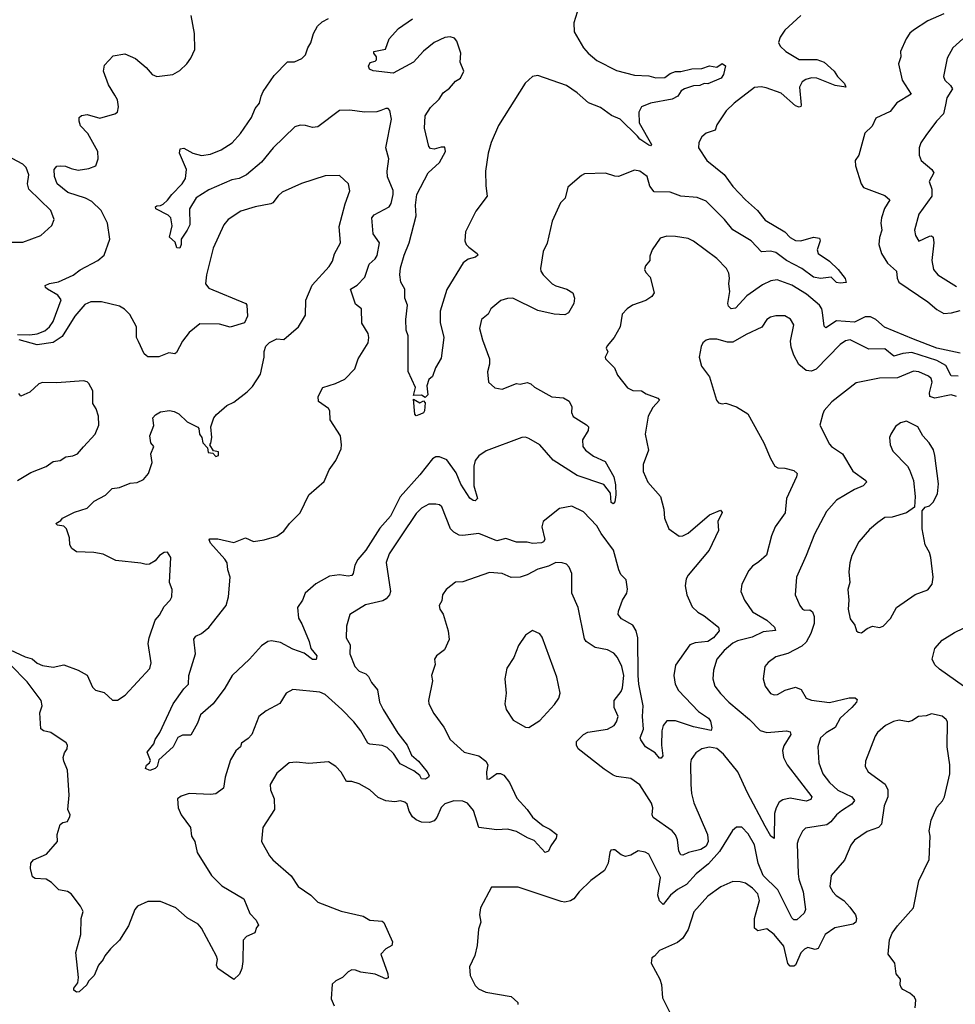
# Model space of a CAD drawing. Extents: x 2056909 to 2160450, y 827444 to 1016825.
# Tile 339 of 501: x 2080218 to 2085449, y 963565 to 969072. Entities that reach past the tile are written whole.
import ezdxf

# ---------------------------------------------------------------- set-up
doc = ezdxf.new("R2010")
doc.units = 0

msp = doc.modelspace()

# ---------------------------------------------------------------- linework, layer by layer
at = {"layer": '0CON10XD'}
for points in [[(2080205, 967310.9), (2080275, 967310), (2080315, 967315.9), (2080357.6, 967332.4), (2080385, 967353.8), (2080405.5, 967384.5), (2080449.5, 967505), (2080431.5, 967531.5), (2080374, 967565), (2080362, 967575), (2080360, 967585), (2080385, 967597.5), (2080435, 967606.7), (2080516.6, 967643.4), (2080555, 967672.7), (2080655, 967725.6), (2080690.8, 967755), (2080721.4, 967845), (2080708.6, 967935), (2080673.1, 968005), (2080620.6, 968055), (2080585, 968074.7), (2080486.7, 968105), (2080427.3, 968155), (2080411.9, 968195), (2080411.2, 968235), (2080425, 968252.2), (2080444.7, 968255.3), (2080474, 968254), (2080505, 968239.2), (2080545, 968231.1), (2080605, 968240), (2080643.8, 968255), (2080656, 968295), (2080654, 968335), (2080598.1, 968435), (2080558, 968478), (2080550, 968505), (2080551.2, 968525), (2080564.2, 968535.8), (2080595, 968542), (2080665, 968521.8), (2080748.8, 968545), (2080764.2, 968555.8), (2080770.8, 968585), (2080763.9, 968623.9), (2080750.5, 968650.5), (2080715, 968707.5), (2080685.7, 968785), (2080691.7, 968818.3), (2080739.7, 968870.3), (2080805, 968880.8), (2080865, 968856), (2080925.7, 968805.7), (2080958.8, 968765), (2080985, 968753.8), (2081073.9, 968766.1), (2081112.3, 968787.7), (2081152.5, 968825), (2081175, 968857.5), (2081196.2, 968905), (2081195.8, 968995), (2081176, 969095)], [(2083344.4, 969145), (2083315.7, 969055), (2083317.5, 969005), (2083370, 968915), (2083395.4, 968885.4), (2083444.7, 968844.7), (2083555, 968787.3), (2083655, 968762.3), (2083735, 968757.5), (2083775, 968746.4), (2083825, 968748.5), (2083855, 968770.6), (2083885, 968782.2), (2083915, 968783.3), (2083975, 968797.9), (2084031.4, 968798.6), (2084075, 968813.8), (2084115, 968807.5), (2084145, 968826.7), (2084163.8, 968815), (2084153.3, 968765), (2084138.8, 968745), (2084065, 968714.5), (2084043.8, 968716.2), (2084020, 968705), (2083985, 968702), (2083935, 968686.2), (2083915.8, 968674.2), (2083896.7, 968645), (2083865, 968627.5), (2083745, 968606.2), (2083694.7, 968585.3), (2083679.1, 968555), (2083681.2, 968495), (2083750.8, 968375), (2083745, 968366.2), (2083735, 968370), (2083685, 968404.2), (2083671.8, 968421.8), (2083575.1, 968515.1), (2083526.9, 968536.9), (2083465, 968580.7), (2083397.4, 968607.4), (2083335, 968663.1), (2083275.6, 968705), (2083115, 968760.8), (2083085, 968754.2), (2083043.4, 968716.6), (2082895, 968480), (2082854.4, 968385), (2082836.4, 968325), (2082822.7, 968225), (2082823.3, 968143.3), (2082831.1, 968085), (2082767.7, 968002.3), (2082709.4, 967885), (2082706.9, 967835), (2082714.6, 967814.6), (2082729.6, 967799.6), (2082776.2, 967765), (2082778.8, 967755), (2082766.7, 967745), (2082725, 967733.1), (2082697.3, 967712.7), (2082606.5, 967563.5), (2082568.5, 967441.5), (2082569.3, 967379.3), (2082588.5, 967295), (2082575, 967180), (2082543.3, 967125), (2082525, 967077.5), (2082505, 967060), (2082493.3, 967025), (2082498.8, 966975), (2082485, 966960), (2082465, 966972.5), (2082420, 966970), (2082430, 967015), (2082389.2, 967105), (2082388.8, 967305), (2082378.8, 967335), (2082376.9, 967395), (2082385.8, 967475), (2082370.8, 967515), (2082370.8, 967565), (2082347.8, 967605), (2082342.7, 967645), (2082346.5, 967685), (2082368.2, 967755), (2082394.6, 967825), (2082433.9, 967976.1), (2082431.1, 968035), (2082437.5, 968095), (2082501.4, 968215), (2082565, 968273.8), (2082598.1, 968335), (2082595, 968358.8), (2082575, 968360), (2082535, 968348), (2082515, 968351.2), (2082505, 968362.5), (2082481.4, 968465), (2082485.6, 968535), (2082515, 968580.8), (2082562.4, 968627.6), (2082585, 968663.3), (2082621.2, 968688.8), (2082655, 968728.8), (2082682.5, 968745), (2082700, 968785), (2082680.8, 968835), (2082684.3, 968885), (2082661.7, 968951.7), (2082648.7, 968968.7), (2082625, 968977.1), (2082595, 968971.9), (2082535, 968944.4), (2082475, 968896.9), (2082418.9, 968835), (2082305, 968773), (2082193.4, 968786.6), (2082173.3, 968795), (2082168.3, 968811.7), (2082177.5, 968832.5), (2082205, 968840), (2082211.7, 968848.3), (2082212.5, 968865), (2082197.5, 968885), (2082197.5, 968895), (2082263, 968907), (2082284, 968965), (2082335, 969024), (2082413.5, 969076.5)], [(2084584.3, 969095), (2084495, 969013.3), (2084470, 968975), (2084460, 968945), (2084470, 968925), (2084501.2, 968895), (2084575, 968850.6), (2084675, 968848.9), (2084715, 968834.4), (2084770.6, 968785), (2084789.2, 968755), (2084828.6, 968715), (2084836.2, 968695), (2084776.2, 968705), (2084674.6, 968745.4), (2084645, 968747.3), (2084612.7, 968737.3), (2084592.5, 968725), (2084577.1, 968695), (2084587.1, 968595), (2084584.1, 968585.9), (2084575, 968583.3), (2084555, 968591.2), (2084475, 968660.8), (2084391.1, 968691.1)], [(2085385, 969104.5), (2085295, 969066.2), (2085215, 969014.3), (2085193.8, 968996.2), (2085174.3, 968965), (2085142, 968895), (2085143.8, 968865), (2085130.8, 968825), (2085152.2, 968735), (2085185, 968681.4), (2085202, 968655), (2085122.6, 968607.4), (2085085, 968558.6), (2085005, 968522), (2084983, 968477), (2084942.7, 968437.3), (2084908.8, 968315), (2084888.8, 968285), (2084891.2, 968255), (2084922.5, 968155), (2084935, 968133.3), (2085055, 968089.2), (2085082, 968065), (2085053.3, 968016.7), (2085035.4, 967964.6), (2085031.8, 967935), (2085038.2, 967895), (2085024.5, 967855), (2085021.9, 967815), (2085035.7, 967765), (2085069.8, 967709.8), (2085119.2, 967665), (2085123.2, 967626.8), (2085132.5, 967605), (2085294.3, 967495), (2085345, 967451.4), (2085385, 967429.2), (2085426.9, 967433.1), (2085475, 967445.5)], [(2084391.1, 968691.1), (2084363, 968697), (2084325, 968692.5), (2084212.5, 968605), (2084168.3, 968561.7), (2084115.8, 968485), (2084106, 968455), (2084055, 968437.5), (2084032.1, 968417.9), (2084013.8, 968385), (2084013.3, 968355), (2084059.2, 968285), (2084156.8, 968206.8), (2084205, 968140), (2084275, 968064.5), (2084343.1, 968005), (2084385, 967951.1), (2084495, 967886.5), (2084525.6, 967855), (2084555, 967838.2), (2084585.4, 967834.6), (2084655.6, 967855.6), (2084690, 967850), (2084693.8, 967835), (2084675.8, 967785), (2084682, 967765), (2084745, 967721.4), (2084794.3, 967675), (2084833.3, 967625), (2084838, 967602), (2084805, 967598.9), (2084785, 967603.3), (2084755, 967632.5), (2084695, 967624.3), (2084655, 967632.9), (2084591.4, 967681.4), (2084505.5, 967725), (2084445, 967770), (2084415, 967776.8), (2084365, 967774.4), (2084306.9, 967835), (2084205, 967897.5), (2084158, 967955), (2084055, 968057.9), (2084005, 968077.3), (2083915, 968084.7), (2083855, 968106.9), (2083765, 968110), (2083740.5, 968140.5), (2083725.3, 968195.3), (2083685, 968225.6), (2083655, 968230), (2083565, 968196.2), (2083545, 968196.7), (2083493.6, 968213.6), (2083375, 968210), (2083358.3, 968201.7), (2083282.5, 968135), (2083266.7, 968075), (2083241.7, 968048.3), (2083193.8, 967945), (2083166.8, 967823.2), (2083144.2, 967775), (2083129.7, 967680.3), (2083131.9, 967665), (2083145, 967645.8), (2083195, 967595.6), (2083215, 967582.9), (2083276.7, 967565), (2083310, 967545), (2083320, 967515), (2083315.8, 967485), (2083286.4, 967433.6), (2083265, 967420.8), (2083205, 967424.5), (2083115, 967445.5), (2082973.9, 967513.9), (2082945, 967513.8), (2082908.3, 967501.7), (2082852.5, 967455), (2082836.7, 967425), (2082800, 967395), (2082789.2, 967345), (2082805, 967282.5), (2082844, 967175), (2082844, 967145), (2082832.3, 967102.3), (2082838.8, 967045), (2082874.1, 967014.1), (2082915, 967006.7), (2082995, 967036.7), (2083015, 967034), (2083055, 967042.5), (2083075, 967036), (2083096.8, 967016.8), (2083193.4, 966963.4), (2083257.6, 966957.6), (2083289.1, 966939.1), (2083303.9, 966906.1), (2083302.5, 966875), (2083312.1, 966852.1), (2083387.2, 966807.2), (2083397.1, 966795), (2083396.9, 966775), (2083365, 966723.3), (2083366.5, 966685), (2083381.1, 966665), (2083425, 966631.8), (2083491.9, 966601.9), (2083538.7, 966515), (2083549.3, 966470.8), (2083551.1, 966415), (2083544.3, 966375), (2083535, 966364.4), (2083525, 966372), (2083520.8, 966425), (2083482.7, 966472.7), (2083335, 966522.3), (2083199.6, 966609.6), (2083125, 966694.6), (2083065, 966729.6), (2083045, 966737.1), (2083025, 966736.2), (2082825, 966661.5), (2082785, 966632.5), (2082765, 966606.9), (2082757.1, 966575), (2082756.9, 966465), (2082776.5, 966395), (2082765, 966380.8), (2082752.3, 966382.3), (2082735, 966395.6), (2082685, 966474.4), (2082657.1, 966537.1), (2082605, 966610.6), (2082565, 966628.1), (2082545, 966626.9), (2082525, 966616.9), (2082455, 966526.1), (2082345, 966403.5), (2082291.5, 966295), (2082231.3, 966228.7), (2082153.9, 966105), (2082107.8, 966052.2), (2082091.1, 966021.1), (2082082.2, 965975), (2082075, 965964.4), (2082055, 965960.4), (2082005, 965967.3), (2081949.4, 965960.6), (2081873.5, 965916.5), (2081814.3, 965865), (2081799.2, 965825), (2081771.4, 965785), (2081775.7, 965725), (2081795, 965693.8), (2081836.7, 965595), (2081845.8, 965555), (2081878.9, 965515), (2081875.7, 965494.3), (2081855, 965494.3), (2081808.5, 965528.5), (2081745, 965550.9), (2081675, 965588.9), (2081625, 965598.1), (2081605, 965594.4), (2081569.3, 965570.7), (2081502.5, 965495), (2081405.6, 965405), (2081365, 965333.3), (2081300, 965245), (2081228, 965185), (2081212.4, 965137.6), (2081175, 965070), (2081128.8, 965071.2), (2081102.3, 965057.7), (2081076.7, 965005), (2080995, 964932.5), (2080985.6, 964895), (2080975, 964883.6), (2080945, 964873.5), (2080921.2, 964885), (2080926.9, 964903.1), (2080943.8, 964915), (2080948.3, 964928.3), (2080930, 964975), (2080967, 965023), (2080975, 965046.7), (2081002, 965085), (2081075.7, 965245), (2081135, 965330), (2081161.2, 965355), (2081163.1, 965405), (2081201.4, 965525), (2081192.3, 965607.7), (2081202.5, 965625), (2081235, 965640), (2081275, 965673.1), (2081371.8, 965795), (2081384.5, 965845), (2081394.2, 965955), (2081380.6, 965995), (2081377.5, 966035), (2081365, 966055.6), (2081283.8, 966145), (2081277.5, 966162.5), (2081281.7, 966168.3), (2081325, 966167.8), (2081415, 966148), (2081480, 966175), (2081525, 966154.3), (2081585, 966162.9), (2081655, 966184.4), (2081695, 966211.1), (2081726, 966254), (2081786.5, 966315), (2081834.6, 966415.4), (2081920.6, 966489.4), (2081948.6, 966555), (2081985, 966606.7), (2082015, 966672.5), (2082017.5, 966695), (2082011.4, 966745), (2081954.4, 966835), (2081952.5, 966885), (2081945, 966897.5), (2081887.7, 966937.7), (2081887.1, 966965), (2081913.3, 967015), (2081983.2, 967036.8), (2082035, 967062), (2082090.6, 967119.4), (2082110.8, 967175), (2082166.9, 967265), (2082170.6, 967295), (2082166.8, 967316.8), (2082130.6, 967375), (2082129.2, 967455), (2082095, 967481.2), (2082068, 967565), (2082105, 967588.1), (2082147.6, 967632.4), (2082172.5, 967705), (2082205.5, 967735), (2082216, 967754), (2082229.1, 967825), (2082194.7, 967875), (2082186.2, 967965), (2082198.8, 967981.2), (2082284.3, 968025), (2082295.5, 968045), (2082305.4, 968095), (2082305, 968116.7), (2082274, 968194), (2082272.1, 968225), (2082281.5, 968295), (2082264.4, 968355), (2082295.8, 968515.8), (2082286.7, 968565), (2082277.5, 968575), (2082265, 968576.2), (2082237.5, 968565), (2082215, 968557.1), (2082145, 968554.3), (2082063.9, 968566.1), (2082005, 968563.8), (2081885, 968473.3), (2081855, 968468.9), (2081815, 968481.4), (2081785, 968482.9), (2081756.8, 968473.2), (2081634.3, 968355.7), (2081570, 968275), (2081485.6, 968204.4), (2081445, 968184.6), (2081403.6, 968176.4), (2081275, 968120), (2081204.7, 968075.3), (2081166.9, 968015), (2081168.2, 967925), (2081155, 967894.2), (2081120, 967845), (2081120.8, 967815), (2081112.5, 967795), (2081096.1, 967796.1), (2081087.7, 967827.7), (2081055.9, 967855.9), (2081070.3, 967919.7), (2081061.9, 967965), (2081048.3, 967978.3), (2080978.8, 968015), (2080978, 968025), (2080985, 968032), (2081005, 968033.8), (2081020.3, 968039.7), (2081045, 968062.5), (2081067.8, 968095), (2081126.6, 968153.4), (2081145.7, 968185), (2081150, 968235), (2081110.8, 968325), (2081115, 968350), (2081135, 968353.3), (2081185, 968325.7), (2081235, 968312.9), (2081285, 968320.6), (2081345, 968344.6), (2081405, 968383.1), (2081451.4, 968435), (2081513.3, 968525), (2081534.5, 968575), (2081558.9, 968605), (2081566.9, 968645), (2081579.1, 968670.9), (2081639.7, 968760.3), (2081715, 968836.7), (2081755, 968836.7), (2081795, 968856.2), (2081815, 968876.7), (2081828, 968915), (2081845, 968942.5), (2081860, 968995), (2081883.2, 969036.8), (2081909.3, 969060.7), (2081945, 969078.6)], [(2085490.8, 968965), (2085434.3, 968915), (2085402.8, 968857.2), (2085382.5, 968755), (2085390, 968735), (2085421.1, 968705), (2085432.2, 968685), (2085400.9, 968635), (2085393.8, 968596.2), (2085382.5, 968545), (2085343.1, 968505), (2085284.4, 968425), (2085255.5, 968384.5), (2085245.6, 968355), (2085245.7, 968315), (2085257.5, 968285), (2085316.9, 968235), (2085328.1, 968215), (2085302.4, 968167.6), (2085317.3, 968125), (2085318.2, 968085), (2085245, 967984), (2085220.4, 967895), (2085225.4, 967865.4), (2085245, 967834.3), (2085305, 967861.1), (2085315, 967862.9), (2085325, 967856), (2085328.4, 967825), (2085317.2, 967725), (2085325.9, 967675.9), (2085351.4, 967645), (2085455, 967579.2)], [(2080097.7, 967827.7), (2080235, 967828), (2080336.2, 967865), (2080398.3, 967921.7), (2080410.6, 967955), (2080391.9, 968005), (2080268.6, 968125), (2080261.9, 968155), (2080268.6, 968205), (2080254.2, 968245), (2080236, 968265), (2080175.4, 968295.4)], [(2080165, 965547.1), (2080247.9, 965507.9), (2080287.6, 965497.6), (2080315, 965474.2), (2080345, 965459.4), (2080405, 965450.8), (2080465, 965463.3), (2080545, 965433.8), (2080595.8, 965405.8), (2080625, 965338.8), (2080641.4, 965321.4), (2080690, 965310), (2080735.8, 965265.8), (2080765, 965265.8), (2080806.6, 965293.4), (2080945, 965443.8), (2080952.2, 965475), (2080937, 965583), (2080941.9, 965615), (2080975, 965713.3), (2080998.7, 965741.3), (2081025, 965790), (2081058.8, 965825), (2081067.5, 965845), (2081070, 965885), (2081055.7, 965925), (2081061.9, 966065), (2081045, 966094), (2081025, 966092.9), (2080999.2, 966075), (2080974.4, 966045.6), (2080942.8, 966027.2), (2080925, 966024.4), (2080895, 966032.9), (2080755, 966046.7), (2080685, 966082.5), (2080632.5, 966092.5), (2080535, 966096), (2080508.8, 966115), (2080498.8, 966135), (2080495.8, 966175), (2080478.8, 966225), (2080465, 966238.8), (2080430, 966245), (2080420, 966255), (2080448.3, 966271.7), (2080457.5, 966285), (2080525, 966317.5), (2080595, 966340.8), (2080635, 966379.2), (2080696.8, 966413.2), (2080735, 966450), (2080775, 966456), (2080835, 966480), (2080875, 966483.8), (2080909.5, 966500.5), (2080938.8, 966535), (2080958.8, 966595), (2080951.2, 966645), (2080967.5, 966685), (2080951.2, 966705), (2080946.2, 966745), (2080967.3, 966802.7), (2080962.5, 966845), (2080977, 966863), (2081005, 966878.8), (2081055, 966885.8), (2081081.7, 966881.7), (2081107.1, 966867.1), (2081155, 966823.3), (2081213, 966793), (2081220, 966785), (2081222.5, 966755), (2081236.4, 966736.4), (2081241.2, 966705), (2081268.3, 966678.3), (2081271.7, 966651.7), (2081298.3, 966648.3), (2081315, 966630), (2081330, 966635), (2081330, 966655), (2081301.7, 966661.7), (2081280, 966695), (2081287, 966703), (2081292.5, 966735), (2081286.7, 966795), (2081303.8, 966845), (2081318, 966865), (2081376.2, 966915), (2081415, 966933.8), (2081489.8, 966990.2), (2081519.3, 967020.7), (2081565, 967090), (2081583.8, 967185), (2081584.1, 967215.9), (2081593.9, 967246.1), (2081613.9, 967266.1), (2081655, 967286.7), (2081695, 967283.3), (2081776.2, 967355), (2081815, 967420), (2081817.3, 967502.7), (2081852.4, 967587.6), (2081947.4, 967692.6), (2081967.5, 967722.5), (2081978, 967762), (2082011.1, 967825), (2082004.4, 967915), (2082037.6, 968042.4), (2082064, 968115), (2082056, 968155), (2082005, 968200), (2081925, 968198.8), (2081793.4, 968156.6), (2081685, 968107.1), (2081662.2, 968087.8), (2081632.9, 968047.1), (2081622, 968042), (2081535, 968025.6), (2081455, 968000.5), (2081382.9, 967955), (2081360, 967925), (2081299.4, 967795), (2081261.8, 967645), (2081255.7, 967595), (2081275, 967570.8), (2081481.2, 967485), (2081487.5, 967475), (2081492, 967415), (2081473.9, 967376.1), (2081395, 967352), (2081335, 967370), (2081225, 967370.8), (2081165, 967323.3), (2081128, 967275), (2081095, 967210), (2081085, 967203.8), (2081050.7, 967209.3), (2080995, 967186.7), (2080935, 967186.7), (2080925, 967193.3), (2080914.3, 967204.3), (2080882.4, 967272.4), (2080870, 967295), (2080870.6, 967355), (2080832.7, 967422.7), (2080803.1, 967453.1), (2080775, 967470.9), (2080675, 967494.7), (2080615, 967493.6), (2080581.2, 967478.8), (2080526.2, 967415), (2080455, 967300), (2080405, 967266.4), (2080315, 967253.6), (2080215, 967282.5)], [(2085475, 967206.9), (2085345.2, 967235.2), (2085215.2, 967285.2), (2085052.1, 967352.1), (2085005, 967394.7), (2084975, 967410.5), (2084945, 967411.2), (2084885, 967380.5), (2084785, 967387.9), (2084725, 967348.6), (2084715, 967357.5), (2084705.4, 967435.4), (2084701.8, 967455), (2084688.9, 967475), (2084616.6, 967536.6), (2084535, 967587.8), (2084452, 967618), (2084417.8, 967612.2), (2084370.5, 967589.5), (2084282.3, 967527.7), (2084220.5, 967459.5), (2084195, 967455.6), (2084180.8, 967470.8), (2084177.1, 967485), (2084187.6, 967552.4), (2084182.5, 967595), (2084186.4, 967626.4), (2084181.9, 967655), (2084170, 967680), (2084115, 967737.5), (2083985, 967832.9), (2083955, 967848.1), (2083885, 967860), (2083835, 967860.8), (2083798.8, 967851.2), (2083753.3, 967785), (2083740.7, 967749.3), (2083740, 967725), (2083716, 967695), (2083710.8, 967675), (2083717.6, 967657.6), (2083743, 967633), (2083765.8, 967545), (2083752, 967525), (2083717.5, 967502.5), (2083644.5, 967475.5), (2083614, 967455), (2083586, 967425), (2083574, 967355), (2083542, 967295), (2083502.1, 967247.9), (2083497.5, 967235), (2083505.9, 967214.1), (2083491.2, 967185), (2083493.8, 967175), (2083542.5, 967125), (2083560.8, 967085), (2083615, 967014), (2083645, 966998.6), (2083695, 966996.7), (2083720.5, 966980.5), (2083786.2, 966955), (2083794, 966945), (2083757.4, 966902.6), (2083730.6, 966855), (2083715.6, 966755), (2083733.1, 966665), (2083704.2, 966585), (2083704.2, 966545), (2083730, 966485), (2083800, 966405), (2083818.1, 966335), (2083821.9, 966285), (2083847.5, 966225), (2083904.4, 966184.4), (2083925, 966185.8), (2083955, 966201.1), (2084075, 966303.5), (2084135, 966328.8), (2084146, 966316), (2084121.2, 966265), (2084123.8, 966215), (2084071.9, 966105), (2083954.4, 965965), (2083944.5, 965945), (2083938.1, 965905), (2083947.1, 965855), (2083978.3, 965788.3), (2084008.7, 965758.7), (2084045, 965737.5), (2084124.3, 965674.3), (2084128.1, 965655), (2084096.4, 965615), (2084065.2, 965594.8), (2083995, 965587.3), (2083964.3, 965575), (2083885, 965461.2), (2083875.6, 965405), (2083883.3, 965355), (2083900.9, 965320.9), (2084013, 965203), (2084068.8, 965165), (2084079.4, 965149.4), (2084088.3, 965111.7), (2084083, 965097), (2083985, 965116.5), (2083885, 965151.4), (2083835, 965151.2), (2083815.7, 965124.3), (2083808.1, 965095), (2083805.6, 965015), (2083814.1, 964955.9), (2083805, 964942), (2083795, 964942), (2083771.1, 964971.1), (2083716, 965005), (2083690, 965045), (2083687.5, 965055), (2083704.6, 965105), (2083699.7, 965175), (2083703.9, 965235), (2083679.3, 965355), (2083674.9, 965405), (2083673.7, 965615), (2083664.6, 965655), (2083646.5, 965685), (2083581.5, 965721.5), (2083564.3, 965745), (2083565.6, 965765), (2083588.1, 965825), (2083611.9, 965865), (2083616.4, 965886.4), (2083609.1, 965939.1), (2083579.4, 965969.4), (2083567.1, 965995), (2083537.3, 966105), (2083468.7, 966198.7), (2083445, 966240.8), (2083369.3, 966319.3), (2083305, 966350.6), (2083235, 966339.2), (2083144.4, 966265.6), (2083137.1, 966235), (2083152.9, 966165), (2083147.2, 966152.8), (2083134.4, 966145.6), (2083085, 966142.9), (2083055, 966149.6), (2082995, 966149.5), (2082935, 966170.5), (2082885, 966156.9), (2082785, 966198.1), (2082695, 966186.7), (2082675, 966190), (2082645, 966206), (2082626, 966225), (2082577, 966347), (2082565, 966358), (2082545, 966362), (2082505, 966361.9), (2082465, 966340.6), (2082435, 966310), (2082350, 966185), (2082284.3, 966085.7), (2082266.7, 966036.7), (2082290.6, 965875), (2082286, 965855), (2082267.6, 965832.4), (2082248.9, 965821.1), (2082151.3, 965798.7), (2082063.8, 965745), (2082045, 965680), (2082042.9, 965615), (2082066.2, 965575), (2082064.4, 965525), (2082091.9, 965455), (2082115, 965428.1), (2082152.8, 965412.8), (2082168, 965398), (2082184.3, 965365), (2082217.5, 965325), (2082228.5, 965255), (2082249.6, 965215), (2082332.2, 965082.2), (2082384.5, 965015), (2082408.8, 964958.8), (2082447.5, 964925), (2082496.2, 964865), (2082506.2, 964845), (2082503.8, 964835), (2082486.2, 964825), (2082465, 964827.1), (2082454.6, 964844.6), (2082421.5, 964871.5), (2082345, 964910.5), (2082308.1, 964968.1), (2082272.2, 965002.2), (2082245, 965012.7), (2082175, 965019.5), (2082165, 965025.6), (2082125, 965095.5), (2082085.3, 965145), (2082018.5, 965215), (2081925, 965298.5), (2081895, 965310.6), (2081745, 965326.2), (2081706.7, 965305), (2081671.7, 965248.3), (2081595, 965206), (2081555.7, 965174.3), (2081515.8, 965075), (2081495, 965051.2), (2081458.8, 965025), (2081452, 965005), (2081426.5, 964983.5), (2081396.6, 964933.4), (2081365.7, 964835), (2081357.5, 964775), (2081315, 964742.5), (2081285, 964738.6)], [(2085465, 967078.7), (2085425, 967079.5), (2085395, 967137.8), (2085345, 967166.9), (2085205, 967211.1), (2085155, 967206.2), (2085105, 967190.3), (2085055, 967230.8), (2084965, 967230), (2084861.4, 967281.4), (2084835, 967276.4), (2084805, 967256.4), (2084671.4, 967118.6), (2084645, 967106.9), (2084615, 967110.6), (2084573.3, 967143.3), (2084545.3, 967195.3), (2084530.5, 967240.5), (2084527.3, 967275), (2084545.7, 967365), (2084528, 967398), (2084495, 967415.6), (2084445, 967416.9), (2084415, 967408.6), (2084394.3, 967395), (2084366.9, 967353.1), (2084278.7, 967311.3), (2084205, 967269.4), (2084175, 967269.2), (2084115, 967285.7), (2084075, 967285.7), (2084055, 967279.2), (2084037.5, 967265), (2084027.1, 967245), (2084016.2, 967185), (2084028.8, 967135), (2084074.3, 967074.3), (2084113.3, 966945), (2084125, 966930), (2084145, 966923.3), (2084165, 966927.5), (2084225, 966906.7), (2084288.3, 966868.3), (2084378.8, 966705), (2084415, 966617.5), (2084440, 966575), (2084455.7, 966565.7), (2084495, 966563.3), (2084545, 966550.8), (2084564, 966535), (2084560, 966515), (2084504.5, 966395), (2084498.2, 966315), (2084441.1, 966235), (2084421.5, 966185), (2084392.7, 966077.3), (2084350.4, 966039.6)], [(2085455, 966965.5), (2085425, 966973.8), (2085335, 966955.3), (2085306.9, 966965), (2085303.9, 966985), (2085319.6, 967045), (2085313.5, 967065), (2085298.5, 967078.5), (2085245, 967103.3), (2085215, 967106.8), (2085125, 967069.6), (2085025, 967068.2), (2084895, 967040.8), (2084758, 966935), (2084715, 966886.2), (2084707.7, 966867.7), (2084691.4, 966805), (2084745, 966698.8), (2084756, 966685), (2084817.1, 966645), (2084875, 966546.9), (2084948.8, 966495), (2084952.5, 966485), (2084934.2, 966465), (2084884.7, 966445.3), (2084785, 966385.8), (2084729.1, 966320.9), (2084660.6, 966195), (2084615.4, 966074.6), (2084560.6, 965955), (2084553.8, 965855), (2084579.2, 965795), (2084594, 965775), (2084605, 965770), (2084635, 965771.9), (2084650.4, 965760.4), (2084659.6, 965735), (2084658.8, 965695), (2084640.7, 965639.3), (2084615, 965590.6), (2084591.1, 965568.9), (2084513.1, 965526.9), (2084445, 965508), (2084402.6, 965477.4), (2084384, 965455), (2084374.4, 965385), (2084385.5, 965345.5), (2084415, 965304), (2084435, 965296), (2084455, 965298), (2084497.2, 965322.8), (2084555, 965339.1), (2084585.9, 965325.9), (2084615, 965278.1), (2084645, 965266.5), (2084745, 965253.6), (2084855, 965279.5), (2084888.6, 965278.6), (2084900, 965270), (2084896, 965255), (2084869.5, 965225), (2084804.2, 965165.8), (2084776.7, 965113.3), (2084727, 965083), (2084695.7, 965055), (2084680, 965005), (2084685.5, 964915), (2084707.8, 964855), (2084746.1, 964806.1), (2084792.3, 964762.3), (2084870, 964725), (2084885.7, 964705), (2084870.8, 964685), (2084812, 964648), (2084784.5, 964625), (2084752.1, 964585), (2084730.2, 964569.8), (2084610.4, 964549.6), (2084595, 964534.2), (2084571.4, 964488.6), (2084565.3, 964465), (2084570.8, 964295), (2084574.7, 964265), (2084597.6, 964195), (2084610.9, 964095), (2084604.4, 964075), (2084562.8, 964037.2), (2084545, 964037.8), (2084535, 964048.1), (2084456.4, 964205), (2084375, 964286.2), (2084347.3, 964355), (2084325, 964456.9), (2084289.6, 964519.6), (2084255, 964555.6), (2084225, 964555.7), (2084202.2, 964537.8), (2084129.5, 964420.5), (2084068.6, 964351.4), (2084000, 964295), (2083945.6, 964234.4), (2083895, 964206.5), (2083857.1, 964175), (2083815, 964124), (2083795, 964144), (2083786.2, 964175), (2083801.1, 964275), (2083735.8, 964405), (2083715, 964415.8), (2083675, 964424), (2083635, 964398.6), (2083605, 964392), (2083581.2, 964401.2), (2083545, 964430), (2083535, 964430), (2083523.3, 964426.7), (2083516.4, 964413.6), (2083507.5, 964355), (2083486.8, 964313.2), (2083411.7, 964258.3), (2083345.4, 964194.6), (2083315.3, 964154.7), (2083296.6, 964143.4), (2083265, 964136.2), (2083245, 964139.6), (2083005, 964220), (2082855, 964220), (2082794, 964105), (2082788, 964065), (2082796.1, 964023.9), (2082782.5, 963985), (2082776.2, 963895), (2082762.7, 963837.3), (2082732.5, 963775), (2082737, 963727), (2082765, 963670), (2082782.6, 963652.6), (2082823.8, 963633.8), (2082965, 963608), (2083002.5, 963575), (2083003.3, 963565)], [(2080205.5, 966494.5), (2080279.7, 966540.3), (2080365, 966573.1), (2080405, 966601.8), (2080445, 966606.7), (2080475, 966628), (2080515, 966632.9), (2080541.2, 966645), (2080575, 966682.5), (2080640, 966755), (2080660, 966805), (2080657.5, 966855), (2080645.8, 966895.8), (2080626, 966926), (2080627.1, 966997.1), (2080605, 967037.5), (2080595, 967047.5), (2080575, 967053.3), (2080425, 967041.4), (2080345, 967044), (2080324.5, 967035.5), (2080275, 966989.2), (2080225, 966966.9), (2080212.3, 966982.3)], [(2082435, 966857.5), (2082426.4, 966866.4), (2082420, 966950), (2082455, 966930), (2082475, 966940), (2082485, 966930), (2082481.2, 966885), (2082475, 966873.8), (2082455, 966863.8), (2082435, 966857.5)], [(2084925, 965643.3), (2084955, 965666.7), (2084985, 965680), (2085025, 965673.3), (2085045, 965680), (2085086.6, 965723.4), (2085119.2, 965785), (2085225, 965857.1), (2085295, 965883.3), (2085320, 965915), (2085324.3, 965955), (2085311.4, 966065), (2085305, 966092.5), (2085280.8, 966135), (2085263.8, 966225), (2085262.5, 966325), (2085280, 966345), (2085305, 966353.3), (2085325, 966373.3), (2085348.7, 966421.3), (2085354.2, 966475.8), (2085333.8, 966635), (2085325.9, 966665.9), (2085303.3, 966705), (2085266.2, 966745), (2085240, 966795), (2085175, 966826.9), (2085141.7, 966818.3), (2085113.6, 966796.4), (2085087.5, 966755), (2085080.8, 966735), (2085084.4, 966694.4), (2085099.4, 966659.4), (2085181.2, 966575), (2085192.5, 966555), (2085214, 966495), (2085224, 966405), (2085220, 966345), (2085175, 966313.3), (2085095, 966290), (2085055, 966288.1), (2085015, 966260.6), (2084969.5, 966220.5), (2084908.9, 966151.1), (2084870, 966075), (2084858.6, 966035), (2084854.2, 965985), (2084858.5, 965925), (2084848.6, 965885), (2084854.2, 965825), (2084850, 965775), (2084861.2, 965721.2), (2084886.7, 965685), (2084896.7, 965655), (2084906.1, 965646.1), (2084925, 965643.3)], [(2084350.4, 966039.6), (2084315, 966015.8), (2084295, 965992), (2084254.2, 965915), (2084250, 965875), (2084270.8, 965825), (2084315, 965760.8), (2084395, 965713.6), (2084438.1, 965675), (2084444, 965656), (2084375, 965647.7), (2084312, 965618), (2084231.1, 965598.9), (2084205, 965586), (2084156.8, 965545), (2084115.5, 965495), (2084096.4, 965435), (2084093.5, 965385), (2084103.6, 965345), (2084135, 965304.4), (2084182.9, 965255), (2084298.9, 965158.9), (2084357.2, 965097.2), (2084395, 965085.3), (2084504.4, 965094.4), (2084525, 965090), (2084528.9, 965075), (2084489.8, 965010.2), (2084482.7, 964985), (2084488.5, 964945), (2084507.8, 964905), (2084646.7, 964725), (2084640, 964710), (2084615, 964701.1), (2084525, 964717.3), (2084485, 964709.4), (2084464.6, 964695.4), (2084446.7, 964665), (2084438, 964632), (2084435, 964492), (2084417.1, 964505), (2084385, 964561.9), (2084287.4, 964747.4), (2084233.5, 964865), (2084153.5, 964965), (2084115, 964996), (2084075, 965004.3), (2084030.8, 964995), (2083998.1, 964971.9), (2083972.2, 964935), (2083967.4, 964912.6), (2083969.1, 964795), (2083972.8, 964745), (2083987.3, 964692.7), (2084062.3, 964515), (2084067.4, 964475), (2084055, 964450), (2084025, 964430.5), (2083956.2, 964413.8), (2083925, 964398.6), (2083915, 964401.4), (2083902.6, 964422.6), (2083894.6, 964485), (2083885, 964512.5), (2083865.3, 964535.3), (2083759.5, 964609.5), (2083753.8, 964625), (2083756.9, 964665), (2083749.9, 964689.9), (2083685, 964793.1), (2083635, 964828.9), (2083555, 964838.9), (2083535, 964847.1), (2083485, 964880), (2083340.8, 964995), (2083331.2, 965015), (2083331.2, 965035), (2083370, 965075), (2083395, 965087.8), (2083505, 965103.5), (2083540.8, 965125), (2083554.3, 965145), (2083563.1, 965175), (2083541.1, 965225), (2083542.1, 965265), (2083581.1, 965315), (2083588.5, 965335), (2083594.5, 965405), (2083585, 965453.8), (2083560.5, 965505), (2083538.9, 965528.9), (2083505, 965547.1), (2083435, 965560.8), (2083385, 965594.5), (2083375, 965608.6), (2083339.4, 965785), (2083305.6, 965865), (2083305.6, 965975), (2083290.3, 966010.3), (2083275, 966027.5), (2083250, 966035), (2083215, 966035.4), (2083175, 966016.7), (2083115, 965999.4), (2083055, 965967.8), (2083015, 965954.4), (2082965, 965953.1), (2082915, 965974.4), (2082845, 965980.5), (2082695, 965928), (2082654.4, 965925.6), (2082601.2, 965885), (2082582, 965855), (2082578.8, 965821.2), (2082562.5, 965795), (2082566.2, 965775), (2082585, 965747.5), (2082614.2, 965655), (2082618, 965605), (2082592.3, 965547.7), (2082547.5, 965515), (2082536.7, 965495), (2082540, 965465), (2082519.4, 965405), (2082525.7, 965375), (2082502.9, 965265), (2082506, 965245), (2082532.4, 965192.4), (2082590, 965115), (2082625, 965046.2), (2082702.5, 964975), (2082785.4, 964955.4), (2082824.2, 964925), (2082835.9, 964904.1), (2082826.7, 964865), (2082830, 964825), (2082845, 964826.7), (2082885, 964855.8), (2082905, 964855.6), (2082925, 964846.4), (2082956.2, 964805), (2082997.9, 964717.9), (2083055.6, 964655), (2083085, 964612), (2083143.8, 964563.8), (2083181.2, 964545), (2083220, 964515), (2083218, 964495), (2083188, 964452), (2083175, 964421.4), (2083155, 964414.4), (2083095, 964482.2), (2083056.7, 964496.7), (2082995, 964532.2), (2082945, 964545.5), (2082885, 964540.5), (2082783.9, 964553.9), (2082755, 964648.8), (2082721.1, 964691.1), (2082695, 964701.9), (2082645, 964702.5), (2082594.4, 964685.6), (2082575, 964666.7), (2082549.7, 964610.3), (2082535, 964591.2), (2082508.3, 964581.7), (2082465, 964584.4), (2082435, 964597.1), (2082414.5, 964614.5), (2082396, 964645), (2082383.8, 964685), (2082371.2, 964695), (2082347.3, 964702.7), (2082315, 964697.5), (2082265, 964703.8), (2082222.7, 964722.7), (2082175, 964764), (2082115, 964798.1), (2082075, 964811.4), (2082045, 964811.4), (2082015, 964863.8), (2081985.6, 964895.6), (2081945, 964921.2), (2081835, 964912.5), (2081765, 964920), (2081725, 964916.2), (2081655, 964858.8), (2081618.8, 964795), (2081620, 964765), (2081640, 964715), (2081642, 964655), (2081576.7, 964555), (2081570, 964475), (2081613.8, 964395), (2081633, 964373), (2081735, 964283.3), (2081775, 964223.8), (2081845, 964176), (2081885, 964135.7), (2082015, 964086.2), (2082137.3, 964057.3), (2082175, 964036.2), (2082245, 964030), (2082253.6, 964023.6), (2082302.5, 963915), (2082297.5, 963895), (2082264.2, 963875.8), (2082237.5, 963845), (2082275.6, 963735), (2082277, 963713), (2082265, 963708), (2082205, 963734.3), (2082125.9, 963744.1), (2082095.7, 963755.7), (2082075, 963757.5), (2082055, 963747.5), (2082022.5, 963715), (2081985, 963696.7), (2081965, 963677.5), (2081960, 963595), (2081976.4, 963556.4)], [(2085494.1, 965344.1), (2085359.8, 965439.8), (2085335, 965464), (2085319.5, 965495), (2085334.7, 965555), (2085375, 965602.4), (2085445, 965645.4), (2085545, 965692.5)], [(2083065, 965114), (2083125, 965153.3), (2083207.7, 965242.3), (2083231.7, 965278.3), (2083238.8, 965305), (2083221.2, 965395), (2083138.6, 965618.6), (2083125, 965636.7), (2083085, 965656.7), (2083045, 965630), (2083007.3, 965572.7), (2082981.2, 965505), (2082942, 965445), (2082930, 965385), (2082938, 965305), (2082929.2, 965245), (2082937.1, 965215), (2082976.2, 965155), (2083045, 965116.2), (2083065, 965114)], [(2081285, 964738.6), (2081165.9, 964744.1), (2081121.2, 964728.8), (2081100, 964715), (2081102.9, 964665), (2081120, 964625), (2081172.9, 964555), (2081178.9, 964505), (2081197.1, 964475), (2081210.5, 964415), (2081289.4, 964285), (2081347, 964227), (2081470, 964155), (2081503.6, 964073.6), (2081539.2, 964035), (2081553, 964007), (2081542.5, 963995), (2081532.5, 963965), (2081486.4, 963943.6), (2081466.4, 963923.6), (2081465.8, 963805), (2081459.2, 963765), (2081446.1, 963733.9), (2081415, 963703.3), (2081325.8, 963765.8), (2081318.8, 963785), (2081323.8, 963815), (2081318.8, 963835), (2081235, 963990.8), (2081215, 964014.3), (2081155, 964048), (2081091.2, 964105), (2081005, 964140.8), (2080935, 964140), (2080876.7, 964115), (2080861.2, 964095), (2080826, 964005), (2080775.6, 963924.4), (2080725, 963876), (2080693.6, 963836.4), (2080684, 963815), (2080658.8, 963785), (2080635, 963726.7), (2080602.5, 963695), (2080592.5, 963675), (2080550, 963635), (2080535, 963632.5), (2080520, 963645), (2080520, 963655), (2080542.5, 963685), (2080547.5, 963715), (2080531.2, 963855), (2080559.2, 963955), (2080561.9, 964045), (2080572.5, 964085), (2080558, 964115), (2080505, 964184), (2080485, 964196), (2080436.4, 964206.4), (2080395.7, 964245.7), (2080365, 964266), (2080305, 964268.8), (2080288.8, 964278.8), (2080277.5, 964325), (2080280, 964355), (2080295, 964372.5), (2080367.5, 964405), (2080430, 964475), (2080426.7, 964515), (2080445, 964570), (2080458.3, 964581.7), (2080485, 964587.5), (2080498.8, 964615), (2080500, 964625), (2080486.7, 964655), (2080493.8, 964735), (2080486, 964875), (2080464, 964925), (2080461.2, 964945), (2080468.3, 964971.7), (2080483.8, 964995), (2080485.8, 965015), (2080477.4, 965027.4), (2080392.5, 965085), (2080350, 965095), (2080336.4, 965106.4), (2080330, 965195), (2080344, 965235), (2080338, 965265), (2080258.9, 965368.9), (2080165, 965466)], [(2085224, 963545), (2085227.5, 963587.5), (2085220, 963605), (2085195, 963627.5), (2085155, 963647.5), (2085145, 963660), (2085140, 963675), (2085142.5, 963705), (2085118.8, 963735), (2085110.8, 963795), (2085073.5, 963845), (2085080, 963925), (2085096.3, 963963.7), (2085125.4, 964004.6), (2085214.4, 964105.6), (2085244, 964255), (2085303.3, 964375), (2085307.5, 964505), (2085302.5, 964535), (2085313.3, 964595), (2085345, 964667.5), (2085377.3, 964702.7), (2085388.8, 964725), (2085418.6, 964855), (2085418.6, 964905), (2085403.3, 965005), (2085404.2, 965145), (2085398.3, 965158.3), (2085375, 965177.5), (2085315, 965189.2), (2085285, 965178.1), (2085242.5, 965175), (2085205, 965150), (2085185, 965146), (2085134.2, 965154.2), (2085102.4, 965147.6), (2085057.5, 965125), (2085014.3, 965085), (2085001.1, 965065), (2084946, 964925), (2084943.8, 964895), (2084961.2, 964865), (2085057.3, 964797.3), (2085072.2, 964765), (2085072.1, 964725), (2085051.1, 964675), (2085036.6, 964573.4), (2085018.8, 964555), (2084955, 964531.1), (2084885, 964484.2), (2084864.3, 964455), (2084828.7, 964371.3), (2084753.8, 964285), (2084748, 964225), (2084763.8, 964195), (2084783.2, 964173.2), (2084825.4, 964145.4), (2084859.3, 964109.3), (2084890.8, 964065), (2084897.1, 964045), (2084892, 964025), (2084877.3, 964012.7), (2084775, 963992.9), (2084720.5, 963955), (2084682.4, 963877.6), (2084665, 963872.2), (2084625, 963882.2), (2084605, 963874.4), (2084585, 963852.5), (2084555.6, 963785), (2084545, 963778.5), (2084525, 963779.4), (2084513.2, 963793.2), (2084489.8, 963889.8), (2084435, 963955.6), (2084395, 963986.9), (2084345, 963976.7), (2084325, 963991.2), (2084325.9, 964045), (2084354.2, 964145), (2084345, 964182.2), (2084315, 964215.5), (2084275, 964243.1), (2084245, 964251.1), (2084205, 964251.9), (2084138.1, 964221.9), (2084065, 964170.6), (2083987.2, 964082.8), (2083956, 963984), (2083925, 963935.8), (2083895, 963911.4), (2083795, 963866.7), (2083767.5, 963835), (2083752.5, 963825), (2083747.5, 963795), (2083796.7, 963705), (2083805.9, 963675.9), (2083811.7, 963601.7), (2083868.8, 963485)]]:
    msp.add_lwpolyline(points, dxfattribs=at)

doc.saveas('drawing.dxf')
